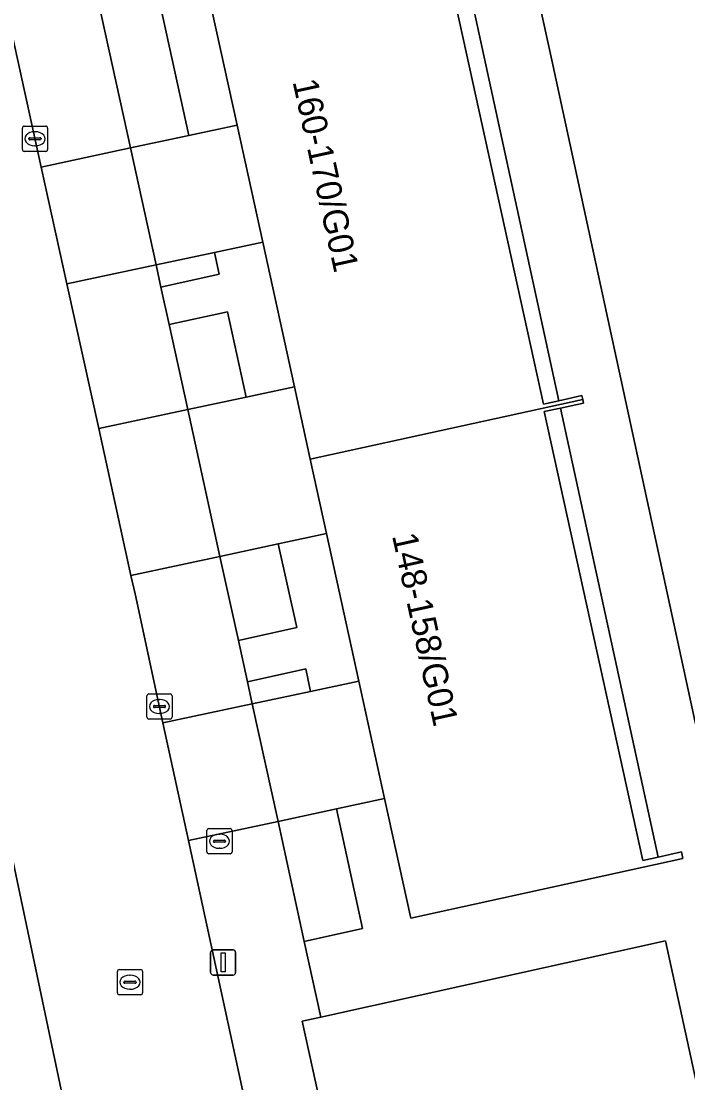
# Model space of a CAD drawing. Extents: x 160030 to 160839, y 385325 to 386450.
# Drawn here: x 160588.26 to 160614.73, y 386196.78 to 386238.92 of the extents above; entities that cross this region are included whole.
import ezdxf

# ---------------------------------------------------------------- set-up
doc = ezdxf.new("R2010")
doc.units = 0
for name, color, linetype in [('IMGEO_Brandkraan', 7, 'Continuous'), ('IMGEO_Erf', 7, 'Continuous'), ('IMGEO_Groenvoorziening', 7, 'Continuous'), ('IMGEO_Haag', 7, 'Continuous'), ('IMGEO_Kolk', 7, 'Continuous'), ('IMGEO_Lichtmast', 7, 'Continuous'), ('IMGEO_Pand', 7, 'Continuous'), ('IMGEO_Pand_nummerreeks', 7, 'Continuous'), ('IMGEO_Rijbaan_lokaal_open', 7, 'Continuous'), ('IMGEO_Rioolput', 7, 'Continuous'), ('IMGEO_Terreindeel_zand', 7, 'Continuous'), ('IMGEO_Voetpad_open', 7, 'Continuous')]:
    doc.layers.add(name, color=color, linetype=linetype)

msp = doc.modelspace()

# ---------------------------------------------------------------- linework, layer by layer
at = {"layer": 'IMGEO_Brandkraan'}
for p, q in [((160595.636, 386205.941), (160595.636, 386206.793)), ((160595.711, 386206.867), (160596.563, 386206.867)), ((160596.124, 386206.647), (160596.149, 386206.647)), ((160596.637, 386206.793), (160596.637, 386205.941)), ((160595.895, 386206.361), (160595.895, 386206.373)), ((160596.333, 386206.324), (160595.935, 386206.324)), ((160595.938, 386206.41), (160596.336, 386206.41)), ((160596.379, 386206.373), (160596.379, 386206.361)), ((160596.563, 386205.867), (160595.711, 386205.867)), ((160596.147, 386206.087), (160596.122, 386206.087))]:
    msp.add_line(p, q, dxfattribs=at)
for points in [[(160595.636, 386205.941), (160595.636, 386206.793)], [(160595.711, 386206.867), (160596.563, 386206.867)], [(160596.637, 386206.793), (160596.637, 386205.941)], [(160596.563, 386205.867), (160595.711, 386205.867)]]:
    msp.add_lwpolyline(points, dxfattribs=at)
for centre, radius, start, end in [((160595.713, 386206.791), 0.0765, 91.552, 178.448), ((160595.713, 386206.791), 0.0765, 91.552, 178.448), ((160596.561, 386206.791), 0.0765, 1.552, 88.448), ((160596.561, 386206.791), 0.0765, 1.552, 88.448), ((160595.935, 386206.37), 0.0403, 85.8775, 175.7526), ((160595.932, 386206.36), 0.0366, 178.938, 274.7102), ((160596.336, 386206.367), 0.043, 264.8664, 352.4533), ((160596.34, 386206.372), 0.0386, 1.7309, 96.639), ((160595.713, 386205.943), 0.0765, 181.552, 268.448), ((160595.713, 386205.943), 0.0765, 181.552, 268.448), ((160596.561, 386205.943), 0.0765, 271.552, 358.448), ((160596.561, 386205.943), 0.0765, 271.552, 358.448)]:
    msp.add_arc(centre, radius, start, end, dxfattribs=at)
for centre, major_axis, ratio, start_param, end_param in [((160596.123, 386206.367), (-0.387, 0.002), 0.722429, 4.712389, 7.853982), ((160596.148, 386206.367), (-0.39, 0.002), 0.717154, 1.570796, 4.712389)]:
    msp.add_ellipse(centre, major_axis=major_axis, ratio=ratio, start_param=start_param, end_param=end_param, dxfattribs=at)
at = {"layer": 'IMGEO_Erf'}
for points in [[(160605.814, 386241.346), (160605.168, 386241.204), (160609, 386223.723), (160609.619, 386223.858)], [(160609.682, 386223.566), (160609.036, 386223.424), (160612.943, 386205.602), (160613.561, 386205.738)]]:
    msp.add_lwpolyline(points, close=True, dxfattribs=at)
at = {"layer": 'IMGEO_Groenvoorziening'}
msp.add_lwpolyline([(160592.559, 386313.901), (160606.569, 386250), (160609.331, 386237.384), (160616.14, 386205.955), (160618.449, 386195.457), (160629.038, 386197.781), (160624.161, 386220.142), (160628.947, 386221.154), (160633.799, 386198.875), (160635.633, 386199.243)], dxfattribs=at)
for points in [[(160592.6, 386233.894), (160594.917, 386234.389), (160592.905, 386243.571), (160590.59, 386243.062)], [(160593.81, 386228.369), (160596.126, 386228.876), (160595.936, 386229.745), (160593.618, 386229.249)], [(160594.877, 386223.505), (160597.195, 386224), (160596.452, 386227.391), (160594.137, 386226.884)], [(160596.886, 386214.341), (160599.202, 386214.849), (160598.473, 386218.171), (160596.155, 386217.676)], [(160597.439, 386211.819), (160599.757, 386212.315), (160599.561, 386213.207), (160597.246, 386212.7)], [(160601.821, 386202.897), (160600.779, 386207.649), (160598.461, 386207.153), (160599.506, 386202.39)]]:
    msp.add_lwpolyline(points, close=True, dxfattribs=at)
at = {"layer": 'IMGEO_Haag'}
for points in [[(160592.6, 386233.894), (160594.917, 386234.389), (160592.905, 386243.571), (160590.59, 386243.062)], [(160593.81, 386228.369), (160596.126, 386228.876), (160595.936, 386229.745), (160593.618, 386229.249)], [(160594.877, 386223.505), (160597.195, 386224), (160596.452, 386227.391), (160594.137, 386226.884)], [(160596.886, 386214.341), (160599.202, 386214.849), (160598.473, 386218.171), (160596.155, 386217.676)], [(160597.439, 386211.819), (160599.757, 386212.315), (160599.561, 386213.207), (160597.246, 386212.7)], [(160601.821, 386202.897), (160600.779, 386207.649), (160598.461, 386207.153), (160599.506, 386202.39)]]:
    msp.add_lwpolyline(points, close=True, dxfattribs=at)
at = {"layer": 'IMGEO_Kolk'}
for p, q in [((160588.309, 386233.832), (160588.309, 386234.684)), ((160588.384, 386234.758), (160589.236, 386234.758)), ((160588.797, 386234.538), (160588.822, 386234.538)), ((160589.31, 386234.684), (160589.31, 386233.832)), ((160588.568, 386234.252), (160588.568, 386234.264)), ((160589.006, 386234.215), (160588.608, 386234.215)), ((160588.611, 386234.301), (160589.009, 386234.301)), ((160589.052, 386234.264), (160589.052, 386234.252)), ((160589.236, 386233.758), (160588.384, 386233.758)), ((160588.82, 386233.978), (160588.795, 386233.978)), ((160593.252, 386211.29), (160593.252, 386212.142)), ((160593.327, 386212.216), (160594.179, 386212.216)), ((160594.253, 386212.142), (160594.253, 386211.29)), ((160593.511, 386211.71), (160593.511, 386211.722)), ((160593.554, 386211.759), (160593.952, 386211.759)), ((160593.74, 386211.996), (160593.765, 386211.996)), ((160593.995, 386211.722), (160593.995, 386211.71)), ((160593.949, 386211.673), (160593.551, 386211.673)), ((160593.763, 386211.436), (160593.738, 386211.436)), ((160594.179, 386211.216), (160593.327, 386211.216))]:
    msp.add_line(p, q, dxfattribs=at)
for points in [[(160588.309, 386233.832), (160588.309, 386234.684)], [(160588.384, 386234.758), (160589.236, 386234.758)], [(160589.31, 386234.684), (160589.31, 386233.832)], [(160589.236, 386233.758), (160588.384, 386233.758)], [(160593.252, 386211.29), (160593.252, 386212.142)], [(160593.327, 386212.216), (160594.179, 386212.216)], [(160594.253, 386212.142), (160594.253, 386211.29)], [(160594.179, 386211.216), (160593.327, 386211.216)]]:
    msp.add_lwpolyline(points, dxfattribs=at)
for centre, radius, start, end in [((160588.386, 386234.682), 0.0765, 91.552, 178.448), ((160588.386, 386234.682), 0.0765, 91.552, 178.448), ((160589.234, 386234.682), 0.0765, 1.552, 88.448), ((160589.234, 386234.682), 0.0765, 1.552, 88.448), ((160588.608, 386234.261), 0.0403, 85.8775, 175.7526), ((160588.605, 386234.251), 0.0366, 178.938, 274.7102), ((160589.009, 386234.258), 0.043, 264.8664, 352.4533), ((160589.013, 386234.263), 0.0386, 1.7309, 96.639), ((160588.386, 386233.834), 0.0765, 181.552, 268.448), ((160588.386, 386233.834), 0.0765, 181.552, 268.448), ((160589.234, 386233.834), 0.0765, 271.552, 358.448), ((160589.234, 386233.834), 0.0765, 271.552, 358.448), ((160593.329, 386212.14), 0.0765, 91.552, 178.448), ((160593.329, 386212.14), 0.0765, 91.552, 178.448), ((160594.177, 386212.14), 0.0765, 1.552, 88.448), ((160594.177, 386212.14), 0.0765, 1.552, 88.448), ((160593.551, 386211.719), 0.0403, 85.8775, 175.7526), ((160593.548, 386211.709), 0.0366, 178.938, 274.7102), ((160593.952, 386211.716), 0.043, 264.8664, 352.4533), ((160593.956, 386211.721), 0.0386, 1.7309, 96.639), ((160593.329, 386211.292), 0.0765, 181.552, 268.448), ((160593.329, 386211.292), 0.0765, 181.552, 268.448), ((160594.177, 386211.292), 0.0765, 271.552, 358.448), ((160594.177, 386211.292), 0.0765, 271.552, 358.448)]:
    msp.add_arc(centre, radius, start, end, dxfattribs=at)
for centre, major_axis, ratio, start_param, end_param in [((160588.796, 386234.258), (-0.387, 0.002), 0.722429, 4.712389, 7.853982), ((160588.821, 386234.258), (-0.39, 0.002), 0.717154, 1.570796, 4.712389), ((160593.739, 386211.716), (-0.387, 0.002), 0.722429, 4.712389, 7.853982), ((160593.764, 386211.716), (-0.39, 0.002), 0.717154, 1.570796, 4.712389)]:
    msp.add_ellipse(centre, major_axis=major_axis, ratio=ratio, start_param=start_param, end_param=end_param, dxfattribs=at)
at = {"layer": 'IMGEO_Lichtmast'}
for p, q in [((160595.886, 386202.055), (160596.676, 386202.055)), ((160596.676, 386202.055), (160595.886, 386202.055)), ((160595.786, 386201.155), (160595.786, 386201.955)), ((160595.786, 386201.955), (160595.786, 386201.155)), ((160596.776, 386201.955), (160596.776, 386201.155)), ((160596.776, 386201.155), (160596.776, 386201.955)), ((160596.676, 386201.055), (160595.886, 386201.055)), ((160595.886, 386201.055), (160596.676, 386201.055))]:
    msp.add_line(p, q, dxfattribs=at)
msp.add_lwpolyline([(160596.206, 386201.93), (160596.356, 386201.93), (160596.356, 386201.18), (160596.206, 386201.18), (160596.206, 386201.93)], dxfattribs=at)
for centre, start, end in [((160595.886, 386201.955), 90, 180), ((160595.886, 386201.955), 90, 180), ((160596.676, 386201.955), 0, 90), ((160596.676, 386201.955), 360, 90), ((160595.886, 386201.155), 180, 270), ((160595.886, 386201.155), 180, 270), ((160596.676, 386201.155), 270, 0), ((160596.676, 386201.155), 270, 0)]:
    msp.add_arc(centre, 0.1, start, end, dxfattribs=at)
at = {"layer": 'IMGEO_Pand'}
for points in [[(160610.531, 386224.058), (160609.619, 386223.858), (160609, 386223.723), (160605.168, 386241.204), (160605.814, 386241.346), (160606.702, 386241.54), (160606.658, 386241.741), (160595.831, 386239.369), (160596.833, 386234.799), (160597.852, 386230.154), (160599.111, 386224.41), (160599.74, 386221.539), (160610.563, 386223.912)], [(160603.735, 386203.316), (160614.536, 386205.683), (160614.48, 386205.939), (160613.561, 386205.738), (160612.943, 386205.602), (160609.036, 386223.424), (160609.682, 386223.566), (160610.596, 386223.766), (160610.563, 386223.912), (160599.74, 386221.539), (160600.389, 386218.58), (160601.673, 386212.724), (160602.695, 386208.058)]]:
    msp.add_lwpolyline(points, close=True, dxfattribs=at)
at = {"layer": 'IMGEO_Rijbaan_lokaal_open'}
for points in [[(160568.687, 386292.351), (160569.929, 386287.035), (160570.686, 386283.475), (160570.729, 386283.272), (160571.254, 386280.804), (160573.724, 386269.66), (160573.783, 386269.382), (160574.223, 386267.261), (160578.589, 386248.37), (160578.679, 386247.961), (160578.774, 386247.521), (160581.262, 386235.966), (160582.058, 386232.375), (160584.588, 386220.97), (160587.838, 386205.956), (160587.887, 386205.804), (160591.391, 386189.201)], [(160599.317, 386186.036), (160594.905, 386206.394), (160593.893, 386211.062), (160592.783, 386216.186), (160592.622, 386216.92), (160591.34, 386222.749), (160590.077, 386228.493), (160589.056, 386233.137), (160587.045, 386242.282), (160586.099, 386246.584), (160585.526, 386249.189), (160585.352, 386250), (160584.787, 386252.627), (160583.481, 386258.699), (160582.214, 386264.584), (160581.235, 386269.138), (160579.327, 386278.004)], [(160591.391, 386189.201), (160587.887, 386205.804), (160587.838, 386205.956)]]:
    msp.add_lwpolyline(points, dxfattribs=at)
for points in [[(160593.618, 386229.249), (160595.936, 386229.745), (160597.852, 386230.154), (160596.833, 386234.799), (160594.917, 386234.389), (160592.6, 386233.894)], [(160596.155, 386217.676), (160598.473, 386218.171), (160600.389, 386218.58), (160599.74, 386221.539), (160599.111, 386224.41), (160597.195, 386224), (160594.877, 386223.505)], [(160598.461, 386207.153), (160600.779, 386207.649), (160602.695, 386208.058), (160601.673, 386212.724), (160599.757, 386212.315), (160597.439, 386211.819)]]:
    msp.add_lwpolyline(points, close=True, dxfattribs=at)
at = {"layer": 'IMGEO_Rioolput'}
for p, q in [((160592.081, 386200.343), (160592.081, 386201.195)), ((160592.156, 386201.269), (160593.008, 386201.269)), ((160593.082, 386201.195), (160593.082, 386200.343)), ((160592.34, 386200.763), (160592.34, 386200.775)), ((160592.778, 386200.726), (160592.38, 386200.726)), ((160592.383, 386200.812), (160592.781, 386200.812)), ((160592.569, 386201.049), (160592.594, 386201.049)), ((160592.824, 386200.775), (160592.824, 386200.763)), ((160592.592, 386200.489), (160592.567, 386200.489)), ((160593.008, 386200.269), (160592.156, 386200.269))]:
    msp.add_line(p, q, dxfattribs=at)
for points in [[(160592.081, 386200.343), (160592.081, 386201.195)], [(160592.156, 386201.269), (160593.008, 386201.269)], [(160593.082, 386201.195), (160593.082, 386200.343)], [(160593.008, 386200.269), (160592.156, 386200.269)]]:
    msp.add_lwpolyline(points, dxfattribs=at)
for centre, radius, start, end in [((160592.158, 386201.193), 0.0765, 91.552, 178.448), ((160592.158, 386201.193), 0.0765, 91.552, 178.448), ((160593.006, 386201.193), 0.0765, 1.552, 88.448), ((160593.006, 386201.193), 0.0765, 1.552, 88.448), ((160592.38, 386200.772), 0.0403, 85.8775, 175.7526), ((160592.377, 386200.762), 0.0366, 178.938, 274.7102), ((160592.781, 386200.769), 0.043, 264.8664, 352.4533), ((160592.785, 386200.774), 0.0386, 1.7309, 96.639), ((160592.158, 386200.345), 0.0765, 181.552, 268.448), ((160592.158, 386200.345), 0.0765, 181.552, 268.448), ((160593.006, 386200.345), 0.0765, 271.552, 358.448), ((160593.006, 386200.345), 0.0765, 271.552, 358.448)]:
    msp.add_arc(centre, radius, start, end, dxfattribs=at)
for centre, major_axis, ratio, start_param, end_param in [((160592.568, 386200.769), (-0.387, 0.002), 0.722429, 4.712389, 7.853982), ((160592.593, 386200.769), (-0.39, 0.002), 0.717154, 1.570796, 4.712389)]:
    msp.add_ellipse(centre, major_axis=major_axis, ratio=ratio, start_param=start_param, end_param=end_param, dxfattribs=at)
at = {"layer": 'IMGEO_Terreindeel_zand'}
msp.add_lwpolyline([(160616.156, 386191.832), (160613.847, 386202.411), (160600.165, 386199.385), (160599.418, 386199.22), (160601.765, 386188.571)], close=True, dxfattribs=at)
at = {"layer": 'IMGEO_Voetpad_open'}
for points in [[(160629.921, 386193.652), (160629.247, 386196.803), (160629.038, 386197.781), (160618.449, 386195.457), (160616.14, 386205.955), (160609.331, 386237.384), (160606.569, 386250), (160592.559, 386313.901), (160605.01, 386316.658), (160607.018, 386317.103), (160611.353, 386318.063), (160610.12, 386321.851), (160606.28, 386321.011), (160604.098, 386320.526), (160599.946, 386319.602), (160592.094, 386355.942), (160594.855, 386356.545), (160589.717, 386365.169)], [(160605.814, 386241.346), (160609.619, 386223.858), (160610.531, 386224.058), (160610.563, 386223.912), (160610.596, 386223.766), (160609.682, 386223.566), (160613.561, 386205.738), (160614.48, 386205.939), (160614.536, 386205.683), (160603.735, 386203.316), (160602.695, 386208.058), (160600.779, 386207.649), (160601.821, 386202.897), (160599.506, 386202.39), (160600.165, 386199.385), (160613.847, 386202.411), (160616.156, 386191.832)]]:
    msp.add_lwpolyline(points, dxfattribs=at)
for points in [[(160594.818, 386243.992), (160592.905, 386243.571), (160594.917, 386234.389), (160596.833, 386234.799), (160595.831, 386239.369)], [(160590.59, 386243.062), (160587.045, 386242.282), (160589.056, 386233.137), (160592.6, 386233.894)], [(160592.6, 386233.894), (160589.056, 386233.137), (160590.077, 386228.493), (160593.618, 386229.249)], [(160594.137, 386226.884), (160596.452, 386227.391), (160597.195, 386224), (160599.111, 386224.41), (160597.852, 386230.154), (160595.936, 386229.745), (160596.126, 386228.876), (160593.81, 386228.369)], [(160593.81, 386228.369), (160593.618, 386229.249), (160590.077, 386228.493), (160591.34, 386222.749), (160594.877, 386223.505), (160594.137, 386226.884)], [(160594.877, 386223.505), (160591.34, 386222.749), (160592.622, 386216.92), (160596.155, 386217.676)], [(160597.246, 386212.7), (160599.561, 386213.207), (160599.757, 386212.315), (160601.673, 386212.724), (160600.389, 386218.58), (160598.473, 386218.171), (160599.202, 386214.849), (160596.886, 386214.341)], [(160596.886, 386214.341), (160596.155, 386217.676), (160592.622, 386216.92), (160592.783, 386216.186), (160593.893, 386211.062), (160597.439, 386211.819), (160597.246, 386212.7)], [(160597.439, 386211.819), (160593.893, 386211.062), (160594.905, 386206.394), (160598.461, 386207.153)], [(160602.197, 386186.627), (160601.765, 386188.571), (160599.418, 386199.22), (160600.165, 386199.385), (160599.506, 386202.39), (160598.461, 386207.153), (160594.905, 386206.394), (160599.317, 386186.036)]]:
    msp.add_lwpolyline(points, close=True, dxfattribs=at)

# ---------------------------------------------------------------- texts
at = {"layer": 'IMGEO_Pand_nummerreeks'}
for s, rotation, p in [('160-170/G01', 282.3659, (160599.035, 386236.526)), ('148-158/G01', 282.3642, (160602.986, 386218.499))]:
    msp.add_text(s, height=1, rotation=rotation, dxfattribs=at).set_placement(p)

doc.saveas('drawing.dxf')
